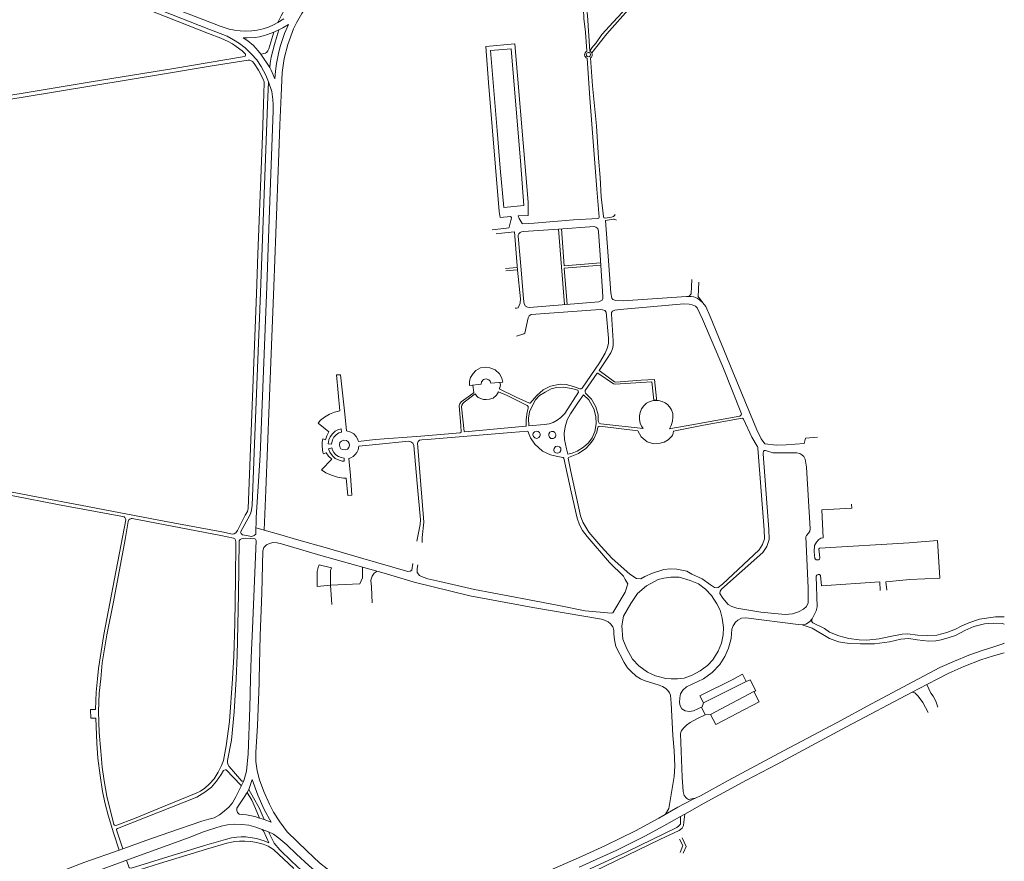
# Model space of a CAD drawing. Extents: x 145000 to 155000, y 457500 to 470000.
# Tile 476 of 548: x 154587 to 155000, y 465424 to 465776. Entities that reach past the tile are written whole.
import ezdxf

# ---------------------------------------------------------------- set-up
doc = ezdxf.new("R2010")
doc.units = 0
doc.header["$LTSCALE"] = 0.2
doc.header["$MEASUREMENT"] = 0
doc.layers.add('kant verharding', color=252, linetype='Continuous', lineweight=0)

msp = doc.modelspace()

# ---------------------------------------------------------------- linework, layer by layer
at = {"layer": 'kant verharding', "lineweight": 0}
for p, q in [((154695.51, 465774.89), (154698.05, 465776.47)), ((154693.89, 465770.85), (154696.03, 465771.79)), ((154688.38, 465761.71), (154692.16, 465756.09)), ((154815.65, 465656.74), (154813.15, 465688.31)), ((154795.9, 465672.28), (154791.01, 465671.92)), ((154791.05, 465670.92), (154795.98, 465671.27)), ((154778.31, 465619.3), (154773.66, 465615.84)), ((154899.34, 465562.39), (154896.73, 465596.63)), ((154901.34, 465562.49), (154898.92, 465594.22)), ((154902.99, 465594.7), (154900.37, 465595.44)), ((154909.34, 465594.69), (154902.99, 465594.7)), ((154689.8, 465562.22), (154690.51, 465579.05)), ((154686.44, 465563.17), (154689.8, 465562.22)), ((154695.78, 465560.53), (154689.8, 465562.22)), ((154898.87, 465552.91), (154881.5, 465537.52)), ((154897.2, 465554), (154881.87, 465539.64)), ((154947.8, 465540.58), (154923.38, 465539)), ((154948.01, 465536.99), (154947.8, 465540.58)), ((154950.41, 465540.67), (154950.73, 465537.15)), ((154729.93, 465539.74), (154717.64, 465539.19)), ((154717.64, 465539.19), (154718.11, 465531.05)), ((154735.09, 465531.83), (154734.83, 465538.33)), ((154837.26, 465513.47), (154840.71, 465506.77)), ((155000, 465514.95), (154999.42, 465514.63)), ((154677.29, 465486.2), (154678.01, 465500)), ((154687.74, 465500), (154687.7, 465498.1)), ((154687.7, 465498.1), (154687.02, 465480.37)), ((154873.9, 465489.91), (154891.76, 465498.89)), ((154895, 465494.61), (154876.84, 465485.07)), ((154873.16, 465488.17), (154874.59, 465484.94)), ((154684.82, 465457.84), (154683.33, 465453.69)), ((154680.16, 465455), (154681.31, 465457.32)), ((154682.68, 465452.3), (154683.33, 465453.69)), ((154689.79, 465440.99), (154687.88, 465441.59)), ((154689.79, 465440.99), (154692.8, 465439.9)), ((154688.97, 465436.87), (154691.68, 465435.83)), ((154866.67, 465429.76), (154865.01, 465433.44)), ((154863.83, 465432.87), (154865.27, 465430.18)), ((154865.27, 465430.18), (154864.15, 465427.27)), ((154865.4, 465427), (154866.67, 465429.76)), ((154628.99, 465428.18), (154630.53, 465428.73))]:
    msp.add_line(p, q, dxfattribs=at)
at = {"layer": 'kant verharding', "lineweight": 0, "flags": 128}
for points in [[(154695.51, 465774.89), (154696.93, 465777.7), (154698.46, 465780.5), (154700.48, 465783.96), (154702.98, 465787.43), (154706.36, 465791.61), (154709.86, 465795.32), (154712.28, 465797.54), (154715.27, 465800.05), (154718.55, 465802.36), (154722.14, 465804.69), (154727.72, 465807.88), (154742.99, 465816.34), (154764.51, 465828.46), (154765.09, 465829.06), (154765.65, 465830.33), (154765.66, 465831.08), (154765.42, 465831.89), (154759.44, 465842.69), (154712.4, 465926.76), (154706.36, 465937.43), (154702.91, 465943.66)], [(154495.41, 465839.6), (154500.32, 465837.77), (154517.94, 465830.8), (154558.65, 465814.73), (154578.57, 465806.81), (154620.36, 465790.4), (154666.6, 465772.17), (154674.25, 465769.15), (154676.93, 465767.69), (154679.45, 465766.13), (154681.82, 465764.32), (154684.52, 465761.69), (154686.69, 465759.29), (154688.57, 465756.51), (154690.57, 465752.92), (154691.63, 465750.13)], [(154681.63, 465760.62), (154681.86, 465760.83), (154681.94, 465761.25), (154681.95, 465761.66), (154681.78, 465762), (154680.6, 465763.06), (154678.14, 465764.91), (154676.52, 465765.95), (154674.66, 465766.96), (154671.6, 465768.3), (154666.48, 465770.38), (154609.3, 465792.88), (154562.23, 465811.53), (154511.55, 465831.48), (154504.63, 465834.15), (154503.91, 465834.23), (154503.17, 465834.08), (154502.39, 465833.72), (154501.89, 465833.27), (154501.32, 465832.42), (154496.48, 465822.98), (154492.97, 465815.46), (154489.59, 465807.8)], [(154771.28, 465821.35), (154770.18, 465823.39), (154753.62, 465814.2), (154734.37, 465803.47), (154726.25, 465798.88), (154721.22, 465795.48), (154718.52, 465793.4), (154715.52, 465790.93), (154713.74, 465789.08), (154710.83, 465785.88), (154708.27, 465782.6), (154705.59, 465778.64), (154703.36, 465774.72), (154702.17, 465772.26)], [(154775.13, 465814.42), (154777.9, 465810.05), (154778.9, 465808.87), (154780.97, 465807.06), (154783.47, 465805.42), (154786.08, 465804), (154790.07, 465802.57), (154796.6, 465801.04), (154807.57, 465798.27), (154809.95, 465797.57), (154813.3, 465796.1), (154815.49, 465794.74), (154817.24, 465793.27), (154818.85, 465791.32), (154820.42, 465788.9), (154821.63, 465786.41), (154822.62, 465783.77), (154823.61, 465780.5), (154823.84, 465776.66), (154824.44, 465770.86), (154824.99, 465762.86)], [(154826.31, 465762.93), (154825.26, 465777.82), (154824.96, 465780.6), (154824.15, 465783.92), (154820.74, 465790.97), (154818.91, 465793.8), (154816.55, 465795.82), (154814.71, 465797.06), (154812.36, 465798.26), (154810.12, 465799.09), (154807.85, 465799.82), (154799.22, 465801.96), (154791.22, 465803.84), (154788.09, 465804.82), (154785.57, 465805.91)], [(154842.2, 465787.93), (154842.29, 465785.25), (154841.97, 465783.34), (154841.33, 465781.21), (154839.92, 465779.23), (154836.02, 465775.07), (154831.27, 465769.89), (154828.89, 465766.43), (154827.15, 465764.25), (154826.31, 465762.93)], [(154695.51, 465774.89), (154693.76, 465773.91), (154691.65, 465773.03), (154689.38, 465772.27), (154686.92, 465771.71), (154684.64, 465771.4), (154681.9, 465771.34), (154679.73, 465771.43), (154677.37, 465771.67), (154675.2, 465772.1), (154671.39, 465773.32), (154664.51, 465776.05), (154639.79, 465785.73)], [(154827.13, 465762.2), (154833.39, 465770.2), (154842.39, 465780.2)], [(154692.16, 465756.09), (154692.8, 465754.98), (154694.25, 465751.32), (154694.53, 465754.56), (154694.92, 465757.7), (154695.79, 465761.99), (154696.53, 465764.85), (154698.29, 465770.38), (154700.02, 465774.12), (154697.65, 465772.7), (154696.03, 465771.79), (154695.08, 465769.11), (154694.1, 465765.72), (154692.79, 465760.34), (154692.35, 465757.85), (154692.16, 465756.09)], [(154702.17, 465772.26), (154699.74, 465765.71), (154698.25, 465759.85), (154697.35, 465753.97), (154696.9, 465744.27), (154696.44, 465732), (154695.91, 465720.13), (154693.8, 465664.39)], [(154688.38, 465761.71), (154690.38, 465762.1), (154690.83, 465762.42), (154691.42, 465763.11), (154691.8, 465763.87), (154693.89, 465770.85), (154691.15, 465769.84), (154689.43, 465769.27), (154687.88, 465768.94), (154686.03, 465768.7), (154682.68, 465768.44), (154681.08, 465768.47), (154682.96, 465767.25), (154685.28, 465765.22), (154687.23, 465763.07), (154688.38, 465761.71)], [(154800.39, 465699.64), (154799.51, 465711.27), (154794.87, 465765.98), (154782.71, 465764.87), (154783.8, 465749.8), (154788.35, 465695.8), (154788.73, 465693.21), (154793.01, 465693.7), (154793.16, 465693.57), (154793.44, 465693.18), (154793.38, 465692.38), (154793.15, 465691.94), (154792.53, 465689.12), (154792.35, 465688.92), (154791.39, 465688.72), (154785.4, 465688.12)], [(154788.74, 465713.85), (154790.3, 465697.39), (154798.69, 465698.27), (154797.22, 465716.99), (154794.94, 465743.59), (154793.36, 465763.89), (154784.71, 465763.21), (154787.49, 465729.68), (154788.74, 465713.85)], [(154466.29, 465732.77), (154465.06, 465726.75), (154465.34, 465725.86), (154465.78, 465725.36), (154466.16, 465725.27), (154466.96, 465725.32), (154490.88, 465729.25), (154555.78, 465739.89), (154617.29, 465750.06), (154651.89, 465755.68), (154681.63, 465760.62)], [(154686.6, 465661.24), (154687.13, 465677.91), (154689.05, 465727.38), (154689.51, 465740.68), (154689.87, 465749.65), (154689.82, 465750.01), (154689.41, 465751.18), (154687.47, 465754.97), (154685.64, 465757.78), (154684.86, 465758.59), (154684.38, 465758.91), (154683.76, 465759.1), (154683.05, 465759.17), (154668.06, 465756.74), (154647.27, 465753.27), (154588.8, 465743.7), (154576.49, 465741.64)], [(154825.19, 465759.93), (154826.35, 465743.17), (154829.26, 465705.16), (154830.26, 465693.32), (154830.07, 465692.97), (154829.63, 465692.87), (154819.45, 465692.2)], [(154836.97, 465694.54), (154836.65, 465694.02), (154836.25, 465693.72), (154835.41, 465693.44), (154832.67, 465692.99), (154832.38, 465693.05), (154832.2, 465693.14), (154831.99, 465693.59), (154831.03, 465701.83), (154830.61, 465710.05), (154829.93, 465718.15), (154829.03, 465731.61), (154827.39, 465748.36), (154826.52, 465760.05)], [(154690.95, 465664.27), (154691.47, 465680.7), (154692.39, 465703.99), (154693.65, 465737.92), (154693.65, 465740.42), (154693.48, 465742.63), (154692.96, 465746.07), (154691.63, 465750.13), (154691.21, 465740.37), (154688.21, 465661.88)], [(154819.45, 465692.2), (154802.93, 465690.87), (154798.15, 465690.53), (154797.95, 465690.7), (154796.75, 465692.78), (154796.3, 465693.89), (154796.45, 465693.94), (154800.48, 465694.05), (154800.39, 465699.64)], [(154797.56, 465671.3), (154796.23, 465685.45), (154796.31, 465685.82), (154796.59, 465686.33), (154797.1, 465686.94), (154797.66, 465687.26), (154798.53, 465687.4), (154813.15, 465688.31), (154828.13, 465689.48), (154828.81, 465689.22), (154829.59, 465688.57), (154829.97, 465687.4), (154830.56, 465677.39)], [(154833.95, 465676.98), (154832.89, 465691.96), (154836.24, 465692.5), (154836.48, 465692.47), (154837.46, 465692.12)], [(154795.99, 465671.12), (154794.77, 465687.18), (154790.69, 465686.86), (154789.41, 465686.65), (154787.01, 465686.44)], [(154814.38, 465688.44), (154815.52, 465673.05), (154830.78, 465674.31)], [(154797.56, 465671.3), (154798.47, 465659.11), (154798.74, 465657.06), (154799.39, 465656.09), (154800.2, 465655.63), (154801.05, 465655.5), (154830.08, 465657.97), (154830.95, 465658.28), (154831.44, 465658.63), (154831.73, 465659.24), (154831.8, 465660.08), (154830.56, 465677.39)], [(154896.33, 465604.22), (154886.23, 465628.61), (154876.75, 465651.76), (154874.94, 465655.89), (154873.72, 465657.46), (154872.31, 465658.72), (154871.22, 465659.45), (154869.91, 465659.97), (154868.77, 465660.2), (154866.8, 465660.2), (154840.3, 465658.27), (154837.13, 465658.41), (154835.96, 465658.91), (154835.5, 465659.49), (154835.11, 465661.63), (154833.95, 465676.98)], [(154830.86, 465673.22), (154815.49, 465671.97), (154816.74, 465656.83)], [(154795.99, 465671.12), (154797.22, 465659.11), (154797.09, 465657.39), (154796.32, 465655.34), (154795.55, 465655.19), (154794.94, 465655.21)], [(154690.95, 465664.27), (154688.16, 465593.74), (154686.52, 465567.58), (154686.39, 465560.57), (154685.59, 465559.97), (154684.7, 465559.65), (154680.74, 465560.27), (154680.12, 465560.83), (154679.95, 465561.4), (154683.74, 465568.53), (154684.19, 465569.55), (154684.55, 465570.73), (154684.75, 465572.63), (154685.82, 465598.41), (154688.21, 465661.88)], [(154690.51, 465579.05), (154692.61, 465632.57), (154693.8, 465664.39)], [(154867.81, 465660.2), (154868.8, 465661.25), (154868.98, 465667.32)], [(154873.72, 465657.46), (154871.76, 465660.12), (154871.94, 465666.16)], [(154686.6, 465661.24), (154683.11, 465571.34), (154682.78, 465570.07), (154681.9, 465568.54), (154678.61, 465562.06), (154677.91, 465561.15), (154677.27, 465560.72), (154676.53, 465560.62), (154672.01, 465561.52)], [(154860.25, 465604.9), (154869, 465606.32), (154889.2, 465610.04), (154889.77, 465610.54), (154889.91, 465611.04), (154881.97, 465630.65), (154873.53, 465650.65), (154871.26, 465655.43), (154870.56, 465656.04), (154869.2, 465656.68), (154867.91, 465656.99), (154865.71, 465657.03), (154839.01, 465654.74)], [(154788.64, 465624.15), (154788.79, 465623.1), (154788.62, 465621.9), (154788.35, 465621.49), (154795.36, 465617.92), (154801.03, 465615.39), (154801.34, 465615.44), (154804.04, 465618.63), (154806.8, 465620.98), (154809.76, 465622.59), (154813.8, 465623.36), (154816.41, 465623.29), (154819.52, 465622.45), (154822.15, 465621.48), (154822.61, 465621.53), (154823.06, 465621.8), (154830.36, 465632.33), (154832.78, 465636.35), (154833.73, 465638.77), (154834.07, 465640.6), (154834.11, 465642.63), (154833.09, 465653.56), (154832.52, 465654.22), (154831.56, 465654.61), (154830.63, 465654.72), (154801.74, 465652.55), (154800.83, 465652.02), (154800.46, 465651.26), (154799.01, 465644.82), (154798.67, 465644.49), (154795.51, 465643.49)], [(154839.01, 465654.74), (154836.77, 465654.46), (154835.85, 465654.03), (154835.42, 465653.47), (154835.31, 465652.69), (154836.11, 465641.52), (154836.05, 465639.56), (154835.77, 465638.25), (154835.12, 465636.59), (154833.35, 465633.81), (154830.24, 465629.08), (154836.63, 465624.42), (154837.22, 465624.27), (154847.75, 465625.08), (154853.33, 465625.44), (154854.25, 465617.39)], [(154723.67, 465611.05), (154721.82, 465627.39), (154720.08, 465627.27), (154721.49, 465612.31), (154719.28, 465611.66), (154717.21, 465610.82), (154715.1, 465609.6), (154713.49, 465608.28), (154712.41, 465607.07), (154716.91, 465603.42), (154716.11, 465601.77), (154715.47, 465600.16), (154714.41, 465600.45), (154714.1, 465599.16), (154714.11, 465597.55), (154714.23, 465596.02), (154714.47, 465594.73), (154714.67, 465594.17), (154715.83, 465594.68), (154716.82, 465593.3), (154718.14, 465592.04), (154713.83, 465587.56), (154715.62, 465586.27), (154718.02, 465585.28), (154720.49, 465584.44), (154723.11, 465584.08), (154724.18, 465584.09), (154724.87, 465576.84), (154726.55, 465576.88), (154726.01, 465585.14), (154725.25, 465592.31), (154726.15, 465592.53)], [(154789.77, 465624.25), (154789.36, 465625.9), (154788.38, 465627.72), (154786.63, 465629.39), (154784.35, 465630.3), (154782.53, 465630.53), (154780.52, 465630.21), (154778.54, 465629.2), (154777.35, 465627.93), (154776.34, 465626.15), (154775.88, 465624.61), (154775.89, 465622.88), (154780.7, 465623.36), (154780.94, 465624.46), (154781.75, 465625.34), (154782.89, 465625.63), (154784.02, 465625.29), (154784.56, 465624.63), (154784.85, 465623.81), (154789.77, 465624.25)], [(154854.25, 465617.39), (154854.2, 465616.91), (154853.12, 465616.78), (154852.28, 465624.33), (154847.64, 465624.08), (154836.88, 465623.35), (154836.18, 465623.52), (154829.6, 465628.07), (154829.32, 465628.02), (154824.39, 465620.72), (154824.32, 465620.18), (154824.49, 465619.67), (154826.94, 465617.07), (154828.77, 465613.86), (154829.75, 465610.63), (154829.82, 465608.24), (154829.9, 465607.57), (154830.24, 465607.02), (154830.88, 465606.76), (154848.61, 465604.84), (154847.93, 465605.83), (154847.45, 465607.02), (154847.09, 465608.67), (154847.1, 465610.14), (154847.35, 465611.57), (154847.99, 465613.14), (154848.89, 465614.31), (154850.04, 465615.4), (154851.19, 465616.01), (154852.48, 465616.42), (154853.81, 465616.63), (154855.09, 465616.55)], [(154755.43, 465601.7), (154771.95, 465603.09), (154772.39, 465603.37), (154772.21, 465606.09), (154771.51, 465614.35), (154771.82, 465615.23), (154772.42, 465616.02), (154777.27, 465619.53), (154777.68, 465619.99), (154777.24, 465623.02)], [(154778.31, 465619.3), (154778.95, 465618.36), (154779.56, 465617.84), (154781.69, 465617.01), (154782.79, 465616.97), (154784.26, 465617.14), (154785.78, 465617.59), (154787.25, 465618.75), (154787.96, 465620.23), (154791.68, 465618.62)], [(154800.78, 465605.96), (154800.64, 465609.23), (154801.05, 465611.81), (154802.08, 465614.27), (154803.55, 465616.79), (154805.15, 465618.62), (154807.57, 465620.11), (154810.13, 465621.4), (154812.33, 465622.03), (154815.23, 465622.15), (154818.67, 465621.66), (154821.24, 465620.88), (154821.59, 465620.09)], [(154821.59, 465620.09), (154815.8, 465611.16), (154814.15, 465609.39), (154812.65, 465608.38), (154810.96, 465607.41), (154809.3, 465606.85), (154807.33, 465606.52), (154800.78, 465605.96)], [(154817.02, 465594.12), (154816.46, 465596.36), (154815.68, 465600.17), (154815.55, 465602.86), (154815.91, 465605.61), (154816.8, 465608.43), (154818.19, 465610.94), (154821.28, 465615.59), (154823.6, 465618.95)], [(154823.6, 465618.95), (154825.87, 465616.89), (154827.95, 465613.09), (154828.85, 465609.86), (154829.01, 465606.82), (154828.35, 465603.58), (154827.21, 465600.95), (154825.67, 465598.82), (154823.64, 465596.98), (154821.04, 465595.41), (154818.96, 465594.45), (154817.02, 465594.12)], [(154773.66, 465615.84), (154773.01, 465615.35), (154772.65, 465614.64), (154772.52, 465613.92), (154773.6, 465603.55), (154773.89, 465603.4), (154799.42, 465605.76), (154799.66, 465605.96), (154799.65, 465608.59), (154800.02, 465611.7), (154800.48, 465613.42), (154800.48, 465614.02), (154800.05, 465614.55), (154791.68, 465618.62)], [(154855.09, 465616.55), (154856.55, 465616.21), (154857.86, 465615.59), (154858.82, 465614.95), (154859.69, 465613.98), (154860.54, 465612.64), (154861.1, 465611.16), (154861.14, 465609.59), (154860.99, 465607.95), (154860.43, 465606.15), (154859.65, 465604.77), (154860.25, 465604.9)], [(154723.67, 465611.05), (154724.26, 465603.89), (154726.16, 465603.37), (154727.36, 465602.61), (154728.38, 465601.46), (154728.94, 465600.49), (154729.29, 465599.44), (154736.28, 465600.17), (154755.43, 465601.7)], [(154835.71, 465550.38), (154830.87, 465555.58), (154825.91, 465561.44), (154823.37, 465565.54), (154822.43, 465568.22), (154818.3, 465586.89), (154817.22, 465592.4), (154817.33, 465592.76), (154821.55, 465594.42), (154824.69, 465596.53), (154826.47, 465598.36), (154827.99, 465600.51), (154829.17, 465603.25), (154829.71, 465605.4), (154830.02, 465605.7), (154830.45, 465605.8), (154846.46, 465603.87), (154847.76, 465601.38), (154850.35, 465599.23), (154853.05, 465598.46), (154855.19, 465598.54), (154857.51, 465599.14), (154859.18, 465600.04), (154860.9, 465601.89), (154861.25, 465602.93), (154861.43, 465603.79), (154873.21, 465606.1), (154889.31, 465608.99)], [(154896.73, 465596.63), (154896.68, 465597.07), (154896.51, 465597.27), (154896.44, 465597.47), (154894.17, 465601.26), (154890.69, 465608.77), (154890.47, 465609.09), (154890.22, 465609.15), (154889.31, 465608.99)], [(154722.11, 465604.72), (154722.27, 465603.32), (154721.13, 465602.97), (154719.94, 465602.21), (154719.08, 465601.28), (154718.5, 465600.16), (154718.02, 465598.34), (154716.58, 465598.47), (154716.92, 465600.08), (154717.48, 465601.34), (154718.44, 465602.66), (154719.62, 465603.76), (154720.66, 465604.28), (154722.11, 465604.72)], [(154755.86, 465600.08), (154758.16, 465600.22), (154793.36, 465603.2), (154800.27, 465603.68), (154801.41, 465600.97), (154803.18, 465598.35), (154806.45, 465595.39), (154809.82, 465593.78), (154812.73, 465593.11), (154815.19, 465592.64), (154815.43, 465592.39), (154818.41, 465578.3), (154820.93, 465567.3), (154822.03, 465564.52), (154823.29, 465562.15), (154825.15, 465559.67), (154834.6, 465548.76)], [(154805.53, 465601.97), (154805.49, 465602.6), (154805.19, 465603.11), (154804.6, 465603.65), (154803.79, 465603.76), (154803.05, 465603.49), (154802.57, 465602.87), (154802.45, 465602.18), (154802.73, 465601.44), (154803.28, 465600.9), (154804.15, 465600.71), (154804.88, 465601.01), (154805.34, 465601.58), (154805.53, 465601.97)], [(154812.07, 465601.82), (154812.02, 465602.36), (154811.62, 465603.21), (154811.01, 465603.58), (154810.27, 465603.6), (154809.6, 465603.32), (154809.09, 465602.67), (154809.1, 465601.87), (154809.36, 465601.21), (154809.98, 465600.7), (154810.87, 465600.66), (154811.55, 465600.94), (154811.97, 465601.41), (154812.07, 465601.82)], [(154908.59, 465598), (154904.55, 465597.84), (154899.64, 465598.41), (154898.12, 465600.45), (154896.33, 465604.22)], [(154724.68, 465596.22), (154725.27, 465596.94), (154725.52, 465597.83), (154725.4, 465598.59), (154724.99, 465599.29), (154724.28, 465599.8), (154723.25, 465599.92), (154722.16, 465599.58), (154721.58, 465598.97), (154721.41, 465598.04), (154721.47, 465597.12), (154721.88, 465596.39), (154722.68, 465595.98), (154723.75, 465595.89), (154724.68, 465596.22)], [(154726.15, 465592.53), (154727.12, 465593.08), (154727.95, 465593.89), (154728.7, 465594.86), (154729.18, 465595.85), (154729.48, 465597.4), (154736.63, 465598.12)], [(154736.57, 465598.12), (154750.45, 465599.5), (154751.33, 465599.24), (154752.1, 465598.73), (154752.52, 465597.74), (154753.91, 465581.79), (154755.33, 465566.65), (154755.24, 465564.64), (154753.86, 465557.63)], [(154755.86, 465600.08), (154754.97, 465599.89), (154754.31, 465599.35), (154754.07, 465598.75), (154755.42, 465581.29), (154756.61, 465567.4), (154756.7, 465565.56), (154756.01, 465559.22), (154755.97, 465557.07)], [(154908.59, 465598), (154916.16, 465598.58), (154916.7, 465600.84), (154921.68, 465601.19)], [(154716.75, 465596.37), (154717.31, 465594.95), (154718.44, 465593.36), (154719.59, 465592.32), (154721.22, 465591.52), (154722.49, 465591.17), (154723.37, 465591.11), (154723.35, 465592.46), (154722.15, 465592.69), (154720.95, 465593.18), (154719.85, 465593.88), (154719.02, 465594.8), (154718.52, 465595.74), (154718.13, 465596.71), (154716.75, 465596.37)], [(154811.3, 465596.52), (154811.86, 465597.24), (154812.85, 465597.5), (154813.64, 465597.18), (154814.16, 465596.56), (154814.2, 465595.59), (154813.76, 465594.91), (154812.93, 465594.52), (154812.11, 465594.62), (154811.53, 465595), (154811.24, 465595.66), (154811.23, 465596.18), (154811.3, 465596.52)], [(154898.92, 465594.22), (154898.88, 465594.7), (154899.02, 465595.15), (154899.3, 465595.57), (154899.94, 465595.65), (154900.37, 465595.44)], [(154917.83, 465531.84), (154917.83, 465538.15), (154916.77, 465559.45), (154917.07, 465560.09), (154917.93, 465560.97), (154918.46, 465561.88), (154918.58, 465562.76), (154917.11, 465588.64), (154916.6, 465591.99), (154915.97, 465593.08), (154915.19, 465593.82), (154914.3, 465594.34), (154912.99, 465594.7), (154909.34, 465594.69)], [(154560.72, 465586.2), (154561.09, 465584.16), (154561.41, 465583.53), (154561.98, 465582.91), (154563.03, 465582.26), (154564.19, 465581.95), (154579.85, 465579.06), (154595.08, 465576.04), (154612.9, 465572.73), (154648.58, 465565.88), (154672.01, 465561.52)], [(154622.61, 465518.59), (154627.15, 465541.84), (154631.85, 465566.53), (154631.73, 465567.05), (154631.42, 465567.53), (154631.09, 465567.78), (154629.75, 465568.12), (154603.14, 465573.03), (154584.61, 465576.61), (154549.96, 465583.11), (154548.32, 465583.39), (154547.84, 465583.33), (154547.18, 465583.12), (154546.51, 465582.63), (154542.22, 465577.78), (154526.32, 465560.44), (154517.73, 465550.97), (154519.27, 465549.53), (154516.8, 465546.98), (154515.26, 465548.42), (154508.12, 465540.77)], [(154936.02, 465573.11), (154936.1, 465571.41), (154923.46, 465570.83), (154924.1, 465558.98), (154923.16, 465558.87), (154922.25, 465558.34), (154921.3, 465557.2), (154920.4, 465555.82), (154920.28, 465553.18), (154920.56, 465550.34), (154921.2, 465549.87), (154922.07, 465549.83), (154922.55, 465550.1), (154922.67, 465550.71), (154922.33, 465554.5), (154922.56, 465554.75), (154960.17, 465556.99)], [(154671.72, 465559.99), (154634.52, 465567.18), (154634.12, 465567.13), (154633.47, 465566.91), (154633.1, 465566.62), (154632.88, 465565.91), (154631.54, 465558.3), (154626.64, 465532.28), (154623.88, 465518.36)], [(154897.2, 465554), (154898.64, 465556.22), (154899.45, 465558.68), (154899.34, 465562.39)], [(154898.87, 465552.91), (154900.46, 465555.35), (154901.46, 465558.39), (154901.34, 465562.49)], [(154671.72, 465559.99), (154677.03, 465558.94), (154677.55, 465558.58), (154677.8, 465558.1), (154677.87, 465557.23), (154677.76, 465541.66), (154677.48, 465523.29), (154677.06, 465509.28), (154676.48, 465500)], [(154678.01, 465500), (154678.51, 465509.71), (154679.09, 465535.29), (154679.39, 465557.72), (154679.7, 465558.29), (154680.25, 465558.62), (154682.01, 465558.88), (154685.92, 465558.61), (154686.25, 465558.43), (154686.46, 465557.93), (154684.89, 465520.86), (154684.31, 465508.91), (154684.07, 465500)], [(154697.03, 465556.54), (154695.25, 465556.96), (154693.45, 465557.03), (154692, 465556.74), (154690.84, 465556.18), (154689.64, 465554.95), (154689.29, 465553.6), (154688.89, 465535.91), (154688.14, 465518.11), (154687.74, 465500)], [(154715.4, 465555.04), (154704.3, 465558.05), (154695.78, 465560.53)], [(154960.17, 465556.99), (154972.05, 465557.89), (154972.96, 465542.2), (154960.45, 465541.58), (154950.41, 465540.67)], [(154837.26, 465513.47), (154836.6, 465516.3), (154836.33, 465518.84), (154836.34, 465520.39), (154835.93, 465521.7), (154834.93, 465523.01), (154833.98, 465523.82), (154832.5, 465524.58), (154831.16, 465524.91), (154802.4, 465529.82), (154775.97, 465534.74), (154752.74, 465540.43), (154740.16, 465544.28), (154713.56, 465551.66), (154697.03, 465556.54)], [(154752.18, 465548.31), (154751.63, 465545.55), (154751.07, 465545.1), (154750.09, 465544.93), (154731.22, 465550.34), (154715.4, 465555.04)], [(154834.6, 465548.76), (154840.39, 465542.97), (154841.04, 465541.66), (154842.2, 465539.75), (154841.11, 465536.28), (154835.87, 465527.69), (154835.17, 465527.48)], [(154857.28, 465545.81), (154852.62, 465544.27), (154849.4, 465542.87), (154847.65, 465541.86), (154845.87, 465541.99), (154843.07, 465543.87), (154835.71, 465550.38)], [(154717.64, 465539.19), (154717.64, 465545.33), (154718.08, 465546.5), (154712.9, 465547.79), (154712.41, 465546.62), (154712.03, 465544.94), (154711.98, 465538.72), (154717.64, 465539.19)], [(154731.08, 465546.8), (154730.96, 465542.35), (154729.93, 465539.74)], [(154734.83, 465538.33), (154734.57, 465541.33), (154735.14, 465543), (154735.97, 465544.27), (154737.16, 465545.12)], [(154763.39, 465540.71), (154758.43, 465541.91), (154756.51, 465542.57), (154754.94, 465543.33), (154753.99, 465544.48), (154753.9, 465546.17), (154754.27, 465547.75)], [(154881.87, 465539.64), (154880.04, 465538.26), (154879.25, 465538.12), (154878.55, 465538.27), (154876.83, 465539.36), (154873.36, 465541.83), (154868.98, 465543.89), (154866.94, 465545.05), (154862.81, 465545.9), (154859.92, 465546.1), (154857.28, 465545.81)], [(154835.17, 465527.48), (154824.36, 465528.49), (154813.26, 465530.77), (154800.15, 465533.16), (154777.95, 465537.35), (154763.39, 465540.71)], [(154854.9, 465541.61), (154850, 465539), (154846.29, 465535.76), (154843.45, 465531.59), (154840.46, 465526.29)], [(154862.99, 465500), (154865.9, 465500.33), (154869.25, 465501.56), (154872.6, 465503.33), (154875.57, 465505.53), (154877.79, 465507.96), (154880.04, 465511.64), (154881.44, 465514.91), (154882.22, 465518.36), (154882.32, 465521.53), (154881.79, 465525.37), (154880.89, 465528.72), (154879.57, 465531.46), (154877.22, 465534.83), (154874.83, 465537.54), (154871.88, 465539.73), (154868.29, 465541.24), (154863.71, 465542.51), (154860.18, 465542.62), (154857.36, 465542.14), (154854.9, 465541.61)], [(154923.38, 465539), (154922.97, 465543.32), (154922.57, 465543.66), (154921.98, 465543.66), (154921.47, 465543.4), (154921.21, 465542.98), (154921.58, 465530.08)], [(154881.5, 465537.52), (154880.95, 465536.7), (154880.77, 465535.77), (154881.99, 465533.83), (154884.3, 465531.17), (154885.82, 465530.25), (154887.89, 465529.58), (154898, 465527.91), (154908.17, 465526.91)], [(154908.17, 465526.91), (154911.18, 465527.23), (154913.68, 465528.02), (154915.8, 465529.18), (154917.08, 465530.32), (154917.83, 465531.84)], [(154921.58, 465530.08), (154921.11, 465528.48), (154920.36, 465526.73), (154919.41, 465525.07), (154918.29, 465523.83), (154916.8, 465522.92), (154915.35, 465522.62), (154913.6, 465522.73)], [(154840.46, 465526.29), (154839.69, 465522.21), (154840.13, 465516.66), (154841.75, 465512.56), (154844.17, 465508.27), (154846.82, 465505.4), (154850.41, 465502.76), (154853.83, 465501.26), (154858.15, 465500.1), (154860.45, 465500)], [(154913.6, 465522.73), (154891.74, 465525.52), (154889.92, 465525.33), (154888.39, 465524.6), (154887.3, 465523.66), (154886.36, 465522.15), (154885.79, 465520.73), (154885.47, 465516.92), (154884.38, 465512.77), (154882.86, 465509.34), (154880.71, 465505.97), (154877.61, 465502.61), (154873.9, 465500)], [(154957.15, 465518.65), (154952.19, 465517.75), (154947.58, 465516.71), (154942.45, 465516.15), (154939.15, 465516.27), (154934.88, 465516.83), (154930.65, 465517.93), (154926.78, 465519.47), (154924.64, 465521.04), (154919.74, 465523.39), (154919.2, 465524.12), (154919.41, 465525.07)], [(155000, 465525.92), (154996.36, 465525.89), (154989.57, 465525), (154985.12, 465523.5), (154982.16, 465522.18), (154979.48, 465520.76), (154975.98, 465519.34), (154971.74, 465518.22), (154967.97, 465518.19), (154963.65, 465518.32), (154959.61, 465518.78), (154957.15, 465518.65)], [(154915.35, 465522.62), (154919.52, 465521.18), (154926.71, 465516.93), (154930.52, 465515.46), (154934.93, 465514.74), (154939.71, 465514.69), (154945.58, 465514.7), (154951.94, 465515.51), (154956.61, 465516.63), (154959.94, 465516.93), (154963.51, 465516.32), (154968.21, 465515.8), (154971.32, 465515.9), (154973.57, 465516.36), (154976.86, 465517.26), (154979.61, 465518.15), (154983.39, 465520.19), (154987.28, 465521.97), (154991.69, 465522.98), (154995.28, 465523.24), (154999.17, 465523.1), (155000, 465522.93)], [(154619.95, 465500), (154620.36, 465504.36), (154622.61, 465518.59)], [(154623.88, 465518.36), (154621.95, 465506.64), (154621.3, 465500)], [(155000, 465514.78), (154999.42, 465514.63), (154995.21, 465513.25), (154990.67, 465511.85), (154985.08, 465509.87), (154979.18, 465507.43), (154972.99, 465504.68), (154964.07, 465500)], [(154972.14, 465500), (154976.75, 465502.33), (154982.99, 465505.1), (154990.2, 465507.93), (154995.42, 465509.58), (155000, 465510.88)], [(154847.51, 465500), (154845.78, 465501.16), (154843.45, 465503.15), (154842.11, 465504.61), (154840.71, 465506.77)], [(154628.99, 465428.18), (154626.72, 465435.48), (154624.49, 465442.89), (154623.2, 465447.67), (154622.11, 465452.78), (154621.09, 465459.42), (154620.13, 465466.78), (154619.73, 465473.02), (154619.28, 465483.56), (154617.12, 465483.54), (154617.08, 465487.11), (154619.16, 465487.12), (154619.42, 465494.34), (154619.95, 465500)], [(154621.3, 465500), (154620.71, 465493.92), (154620.42, 465486.31), (154620.7, 465477.55), (154621.31, 465469.64), (154621.92, 465463.01), (154622.73, 465457.22), (154623.93, 465450.82), (154626.82, 465439.01), (154627.15, 465438.73), (154627.53, 465438.6), (154628.03, 465438.63), (154635.42, 465441.42), (154645.22, 465445.5), (154661.36, 465452.05)], [(154676.48, 465500), (154675.3, 465482.13), (154673.93, 465471.87), (154672.8, 465465.79), (154671.94, 465463.66), (154670.54, 465460.86), (154668.81, 465458.12), (154666.9, 465455.95), (154664.89, 465454.15), (154663.15, 465452.98), (154661.36, 465452.05)], [(154684.07, 465500), (154683.75, 465487.88), (154683.06, 465468.62), (154682.39, 465461.32), (154681.31, 465457.32)], [(154861.66, 465470.01), (154861.06, 465476.31), (154860.37, 465489.73), (154860.07, 465493.1), (154859.69, 465494.06), (154859.05, 465495.11), (154858.13, 465495.94), (154856.7, 465496.83), (154855.41, 465497.3), (154849.44, 465499.09), (154847.83, 465499.79), (154847.51, 465500)], [(154964.07, 465500), (154944.35, 465489.54), (154929.91, 465481.64), (154907.41, 465469.88), (154884.29, 465457.43), (154872.68, 465450.98), (154869.02, 465449.3), (154863.15, 465446.2), (154855.21, 465441.67)], [(154860.45, 465500), (154862.27, 465499.92), (154862.99, 465500)], [(154873.9, 465500), (154866.81, 465496.57), (154865.29, 465495.24), (154864.3, 465493.72), (154863.98, 465492.01), (154863.92, 465490.1), (154864.14, 465488.69), (154864.79, 465487.41), (154866.27, 465486.59), (154868, 465486.29), (154869.77, 465486.52), (154873.39, 465488.29), (154873.9, 465489.91)], [(154873.9, 465489.91), (154872.44, 465492.81), (154886.73, 465500)], [(154874.28, 465447.85), (154891.94, 465457.51), (154904.79, 465464.24), (154933.83, 465479.92), (154961.4, 465494.39), (154967.78, 465497.79), (154972.14, 465500)], [(154891.19, 465500), (154891.76, 465498.89), (154893.44, 465499.63), (154895.82, 465494.97), (154895, 465494.61), (154897.24, 465490.36), (154879.07, 465480.82), (154876.84, 465485.07), (154874.59, 465484.94)], [(154886.64, 465500), (154890.22, 465501.9), (154891.19, 465500)], [(154967.5, 465497.64), (154969.17, 465494.02), (154970.23, 465492.77), (154971.36, 465490.66), (154972.13, 465488.17)], [(154961.33, 465494.35), (154962.45, 465494.15), (154963.87, 465492.77), (154965.8, 465490.11), (154968.05, 465485.89)], [(154681.31, 465457.32), (154680.93, 465457.11), (154680.46, 465457.14), (154675.12, 465463.25), (154674.57, 465464.3), (154674.45, 465464.92), (154674.38, 465465.75), (154676.11, 465474.29), (154677.29, 465486.2)], [(154874.59, 465484.94), (154871.21, 465483.28), (154868.4, 465481.66), (154866.83, 465480.64), (154865.61, 465479.37), (154864.64, 465478), (154864.3, 465476.93), (154865.02, 465458.72), (154865.35, 465452.74), (154865.9, 465451.09), (154866.79, 465449.99)], [(154699.45, 465435.85), (154696.31, 465440.1), (154693.74, 465444.18), (154692.08, 465447.52), (154689.64, 465452.84), (154687.8, 465457.73), (154686.85, 465461.41), (154686.26, 465465.36), (154686.35, 465469.06), (154687.02, 465480.37)], [(154861.66, 465470.01), (154861.92, 465463.33), (154861.58, 465459.11), (154859.41, 465445.61), (154857.99, 465443.25)], [(154661.66, 465450.45), (154664.95, 465452.46), (154667.7, 465454.6), (154669.86, 465457.06), (154671.78, 465459.84), (154672.82, 465461.6), (154673.44, 465461.89), (154673.95, 465461.81), (154680.07, 465455.43), (154680.16, 465455)], [(154692.8, 465439.9), (154689.84, 465445.31), (154687.21, 465451.31), (154684.82, 465457.84)], [(154680.16, 465455), (154677.96, 465450.58), (154676.58, 465448.07), (154675.08, 465446.42), (154673.06, 465444.6), (154671.04, 465443.08), (154668.81, 465441.75)], [(154683.33, 465453.69), (154685.41, 465450.15), (154687.74, 465445.96), (154689.79, 465440.99)], [(154661.66, 465450.45), (154650.93, 465446.16), (154628.31, 465437.29), (154627.92, 465436.98), (154627.88, 465436.68), (154630.53, 465428.73)], [(154682.68, 465452.3), (154681.22, 465449.95), (154678.39, 465445.87), (154678.29, 465444.89), (154678.62, 465444), (154679.33, 465443.32)], [(154687.88, 465441.59), (154686.25, 465445.7), (154684.59, 465449.2), (154682.68, 465452.3)], [(154866.79, 465449.99), (154867.59, 465449.47), (154870.4, 465449.93)], [(154857.27, 465438.37), (154864.33, 465442.29), (154866.1, 465443.32), (154874.28, 465447.85)], [(154668.81, 465441.75), (154666.67, 465441.14), (154663.63, 465440.42)], [(154679.33, 465443.32), (154682.47, 465442.97), (154685.87, 465442.28), (154687.88, 465441.59)], [(154800.33, 465355.41), (154801.61, 465367.88), (154803.85, 465382.74), (154808.69, 465409.55), (154809.79, 465411), (154828.28, 465419.47), (154855.67, 465432.73), (154863.69, 465436.39), (154864.93, 465437.4), (154865.55, 465438.55), (154865.65, 465439.99), (154866.1, 465443.32)], [(154864.33, 465442.29), (154864.23, 465439.11), (154863.61, 465438.34), (154862.81, 465437.72), (154841.81, 465427.46), (154803.78, 465409.97)], [(154855.21, 465441.67), (154845.42, 465436.27), (154832.83, 465430.21), (154822.74, 465425.54), (154818.34, 465423.59)], [(154630.53, 465428.73), (154640.65, 465432.35), (154649.92, 465435.58), (154663.63, 465440.42)], [(154688.97, 465436.87), (154686.39, 465437.86), (154683.34, 465438.65), (154680.41, 465439.03), (154677.36, 465439.13), (154674.5, 465438.78), (154671.86, 465438.27), (154669.09, 465437.46), (154666.5, 465436.58), (154663.93, 465435.79)], [(154821.87, 465421.12), (154837.62, 465428.23), (154849.41, 465434.07), (154857.27, 465438.37)], [(154663.93, 465435.79), (154658.79, 465433.71), (154631.39, 465423.76), (154617.08, 465418.38), (154597.41, 465410.83)], [(154664.85, 465430.21), (154673.63, 465432.68), (154676.16, 465433.35), (154678.34, 465433.7), (154680.12, 465433.78), (154682.17, 465433.79), (154686.56, 465433.14), (154689.84, 465432.1), (154691.78, 465431.33), (154690.85, 465433.51), (154689.53, 465436.34), (154688.97, 465436.87)], [(154691.68, 465435.83), (154693.97, 465431.18), (154696.42, 465428.37), (154701.29, 465423.57), (154707.61, 465417.8), (154713.2, 465413), (154717.64, 465409.89), (154721.02, 465407.95), (154725.54, 465405.65), (154729.36, 465404.16), (154734.53, 465402.68), (154741.12, 465401.2), (154746.14, 465400.55), (154752.1, 465400.34), (154759.85, 465400.37), (154772.51, 465401.14), (154777.61, 465401.79)], [(154770.18, 465404.19), (154759.88, 465403.65), (154751.13, 465403.82), (154746.18, 465404.34), (154739.25, 465405.38), (154735.37, 465406.18), (154730.44, 465407.87), (154724.17, 465410.61), (154720.15, 465412.82), (154716.33, 465415.28), (154713.05, 465417.94), (154708.57, 465421.83), (154703.41, 465426.57), (154699.37, 465430.4), (154695.95, 465433.29), (154693.68, 465434.87), (154691.68, 465435.83)], [(154818.34, 465423.59), (154803.93, 465417.29), (154791.45, 465412.52), (154783.96, 465410.45), (154776.45, 465408.85), (154766.02, 465407.72), (154757.01, 465407.26), (154751.91, 465407.37), (154746.29, 465407.95), (154739.17, 465409.28), (154733.29, 465410.78), (154728.3, 465412.66), (154723.59, 465415.09), (154719.42, 465417.85), (154713.01, 465422.94), (154707.85, 465427.78), (154699.45, 465435.85)], [(154664.85, 465430.21), (154634.05, 465420.66), (154633.52, 465420.75), (154633.3, 465420.86), (154632.13, 465424.03)], [(154702.29, 465420.52), (154693.77, 465428.55), (154691.43, 465429.87), (154689.41, 465430.7), (154687.72, 465431.21), (154685.84, 465431.57), (154684.18, 465431.83), (154681.78, 465432.01), (154679.48, 465431.95), (154676.87, 465431.68), (154674.11, 465431.13), (154665.63, 465428.56)], [(154595.1, 465415.58), (154614.66, 465423.18), (154628.99, 465428.18)], [(154668.8, 465366.19), (154664.57, 465370.86), (154658.21, 465378.2), (154653.66, 465384.15), (154648.17, 465392.43), (154643.73, 465399.64), (154638.48, 465409.63), (154634.46, 465418.16), (154634.51, 465418.56), (154634.68, 465418.92), (154635.28, 465419.27), (154645.94, 465422.64), (154665.63, 465428.56)]]:
    msp.add_lwpolyline(points, dxfattribs=at)
at = {"layer": 'kant verharding', "lineweight": 0}
for centre, radius, start, end in [((154825.72, 465761.44), 1.6, 117.29, 250.6003), ((154825.73, 465761.44), 0.9, 32.4444, 202.1437), ((154825.73, 465761.44), 0.9, 202.0462, 32.5419), ((154825.71, 465761.43), 1.62, 28.6888, 68.2611), ((154825.73, 465761.44), 1.6, 299.8341, 28.613)]:
    msp.add_arc(centre, radius, start, end, dxfattribs=at)

doc.saveas('drawing.dxf')
